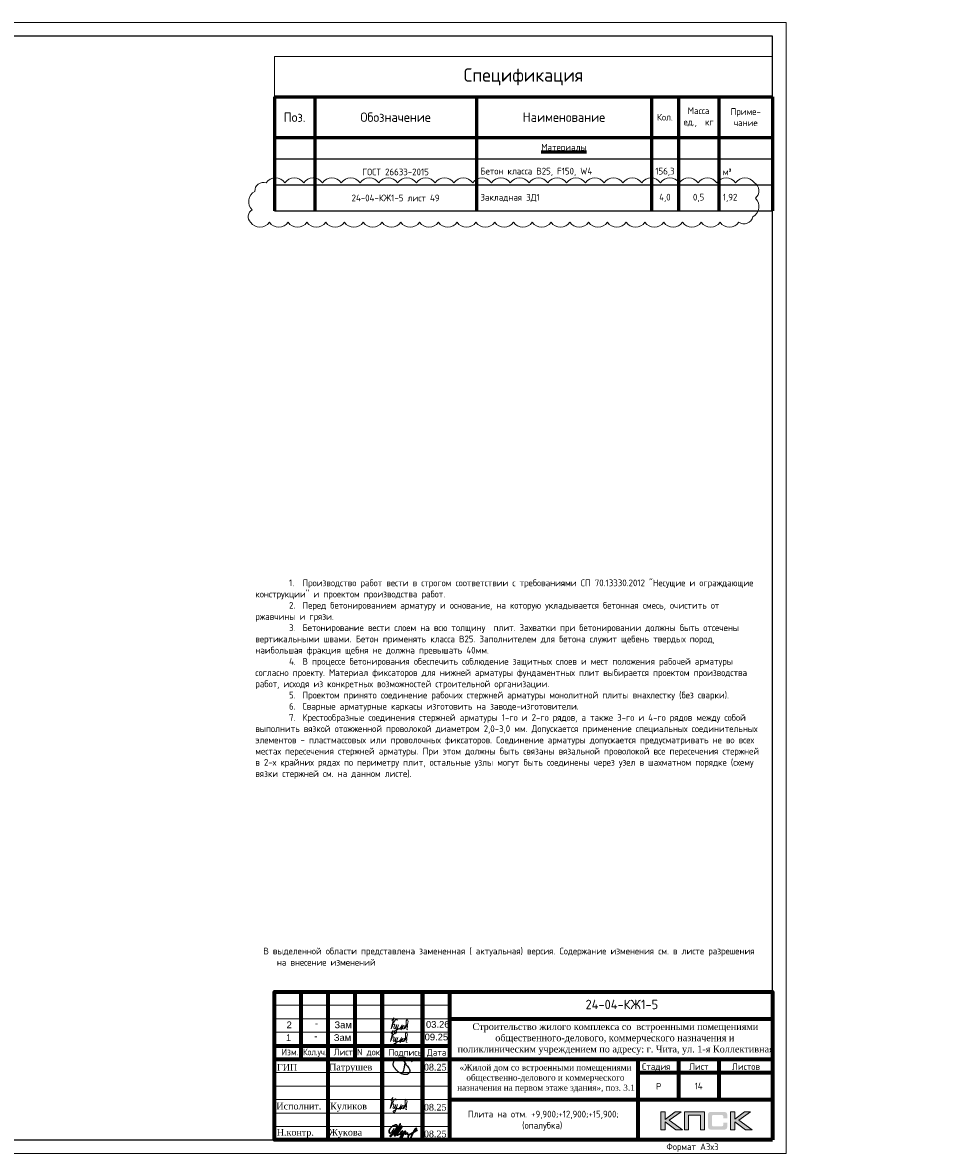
# Model space of a CAD drawing. Header units: millimetres. Extents: x -42044588 to 856694, y -806701 to 941911.
# Tile 968 of 1056: x -142447 to -107777, y -155306 to -113306. Entities that reach past the tile are written whole.
import ezdxf
from ezdxf.enums import TextEntityAlignment as Align

# ---------------------------------------------------------------- set-up
doc = ezdxf.new("R2010")
doc.units = ezdxf.units.MM
for name, color, linetype, lineweight in [('907Сл Осевые', 1, 'Continuous', 0), ('Выноски', 20, 'Continuous', 20), ('Каркасы ригель', 3, 'Continuous', 0), ('Основная 0.6', 142, 'Continuous', 60), ('РАЗМЕРЫ', 1, 'Continuous', 9), ('Рамка', 7, 'Continuous', 70), ('Текст', 7, 'Continuous', 25), ('ТОНКИЕ', 7, 'Continuous', 9)]:
    doc.layers.add(name, color=color, linetype=linetype, lineweight=lineweight)
for name, color, linetype in [('PDF7_Text', 7, 'Continuous'), ('PDF8_Text', 7, 'Continuous'), ('Рамка печать', 7, 'Continuous'), ('ТОЛСТЫЕ_ОСНОВНЫЕ', 6, 'Continuous')]:
    doc.layers.add(name, color=color, linetype=linetype)
doc.styles.add('GOST-2.304_Type-B', font='GOST_Common.ttf')
doc.styles.add('PDF Times New Roman', font='times.ttf')
doc.styles.get("Standard").update_dxf_attribs({"font": 'arial.ttf'})
doc.styles.add('style1', font='GOST_Common.ttf', dxfattribs={"height": 500})
doc.styles.add('ГОСТ', font='GOST_Common.ttf')

# ---------------------------------------------------------------- blocks, each defined once
blk = doc.blocks.new('*U6686')
at = {"layer": 'ТОЛСТЫЕ_ОСНОВНЫЕ', "color": 6}
blk.add_lwpolyline([(20, 5), (886, 5), (886, 415), (20, 415)], close=True, dxfattribs=at)
at = {"layer": 'ТОНКИЕ'}
blk.add_lwpolyline([(0, 0), (891, 0), (891, 420), (0, 420)], close=True, dxfattribs=at)
at = {"layer": 'Текст', "style": 'style1'}
blk.add_text('Формат А3х3', height=2.5, dxfattribs=at).set_placement((846.57, 1.2))
blk = doc.blocks.new('11')
at = {"layer": 'Выноски'}
for p, q in [((47962, 66737), (47989, 66781)), ((47989, 66781), (48016, 66806)), ((48016, 66806), (48038, 66823)), ((48038, 66823), (48060, 66786)), ((48060, 66786), (48058, 66769)), ((47885, 66608), (47944, 66700)), ((47944, 66700), (47962, 66737))]:
    blk.add_line(p, q, dxfattribs=at)
blk.add_lwpolyline([(47863, 66761), (47937, 66865), (47843, 66458), (47885, 66564), (47905, 66616), (47954, 66628), (47979, 66606), (47957, 66539), (47937, 66487), (47947, 66458), (47991, 66470), (48051, 66611), (48041, 66569), (48023, 66505), (48023, 66448), (48065, 66448), (48090, 66529), (48110, 66608), (48043, 66369), (47972, 66275), (47954, 66344), (47991, 66389), (48078, 66431), (48142, 66470), (48154, 66441), (48204, 66512), (48246, 66606), (48209, 66455), (48204, 66418), (48295, 66574), (48265, 66463), (48265, 66455), (48312, 66453), (48342, 66529), (48347, 66584), (48337, 66465), (48349, 66453), (48401, 66569), (48443, 66616), (48461, 66678), (48466, 66727), (48436, 66811), (48399, 66754), (48399, 66618), (48389, 66549), (48374, 66507), (48416, 66564), (48441, 66576), (48451, 66524), (48433, 66482), (48419, 66453), (48424, 66428), (48458, 66421)], dxfattribs=at)
blk = doc.blocks.new('яяя')
at = {"lineweight": 30}
for points in [[(345424, 110432), (345425, 110410), (345424, 110397), (345417, 110379), (345406, 110350), (345390, 110319), (345357, 110275), (345310, 110221), (345265, 110176), (345198, 110110), (345161, 110077), (345133, 110066), (345116, 110066), (345102, 110075), (345090, 110091), (345082, 110115), (345074, 110146), (345066, 110182), (345064, 110206), (345067, 110234), (345077, 110278), (345095, 110320), (345114, 110361), (345134, 110395), (345159, 110428), (345195, 110469), (345228, 110506), (345284, 110560), (345331, 110595), (345379, 110625), (345435, 110648), (345486, 110670), (345532, 110686), (345573, 110696), (345605, 110698), (345621, 110695), (345635, 110687), (345648, 110671), (345656, 110649), (345659, 110625), (345659, 110583), (345656, 110553), (345647, 110523), (345635, 110489), (345387, 110033), (345349, 109985), (345311, 109948), (345247, 109889), (345209, 109858), (345192, 109844), (345180, 109837), (345157, 109833), (345150, 109835), (345140, 109842), (345135, 109856), (345138, 109881), (345148, 109892), (345183, 109930), (345267, 110024), (345343, 110105), (345455, 110213), (345617, 110343), (345775, 110456), (345811, 110526), (345838, 110607), (345890, 110740), (345902, 110771), (345698, 110295), (345672, 110226), (345626, 110132), (345572, 110032), (345518, 109953), (345481, 109918), (345497, 110001), (345567, 110147), (345655, 110301), (345760, 110442)], [(345481, 109918), (345476, 109896), (345475, 109874), (345485, 109861), (345506, 109866), (345539, 109891), (345632, 109983), (345968, 110450), (346022, 110527), (346029, 110560), (346027, 110579), (346026, 110590), (346010, 110605), (345993, 110609), (345975, 110601), (345962, 110584), (345954, 110562), (345857, 110421), (345783, 110292), (345741, 110183), (345701, 110079), (345665, 109985), (345660, 109952), (345666, 109929), (345669, 109915), (345682, 109910), (345702, 109914), (345735, 109941), (345846, 110007), (346065, 110160), (346075, 110193), (346070, 110217), (346066, 110236), (346052, 110241), (346030, 110241), (346007, 110228), (345978, 110203), (345960, 110164), (345892, 110010), (345895, 109986), (345904, 109966), (345925, 109964), (345969, 109968), (346045, 110000), (346218, 110114), (346261, 110154), (346280, 110184), (346282, 110210), (346278, 110225), (346263, 110229), (346241, 110222), (346220, 110198), (346162, 110049), (345989, 109904), (345932, 109849), (345906, 109805), (345891, 109739), (345890, 109690), (345899, 109652), (345924, 109647), (345956, 109655), (345980, 109674), (346058, 109838), (346158, 110046), (346261, 110098), (346314, 110120), (346292, 110079), (346269, 110036), (346261, 110008), (346267, 109998), (346293, 109998), (346363, 110039), (346445, 110095), (346421, 110068), (346414, 110040), (346407, 110011), (346416, 109990), (346466, 109972), (346509, 109977), (346574, 109984), (347172, 110293)], [(346586, 109971), (346543, 109917), (346509, 109873), (346489, 109825), (346475, 109767), (346472, 109710), (346478, 109675), (346485, 109641), (346501, 109621), (346517, 109602), (346542, 109589), (346568, 109592), (346605, 109620), (346680, 109731), (346736, 109842), (346865, 110115), (346962, 110290), (346969, 110318), (346979, 110360), (347013, 110403), (347056, 110434), (347091, 110450), (347109, 110450), (347121, 110434), (347115, 110405), (347072, 110355), (347012, 110307), (346924, 110222)]]:
    blk.add_lwpolyline(points, dxfattribs=at)
blk = doc.blocks.new('Патрушев')
at = {"color": 5, "lineweight": 25}
blk.add_lwpolyline([(58.5, -35.1), (59.7, -32), (60.2, -29.8), (60.5, -28.8), (60.8, -27.6), (61.1, -26.3), (61.4, -24.7), (61.6, -23), (61.8, -21.6), (61.8, -20.5), (61.7, -19.5), (61.5, -18.6), (61.3, -17.9), (61, -17.3), (60.6, -16.9), (60.5, -16.7), (60.4, -16.6), (60.3, -16.5), (60, -16.4), (59.7, -16.4), (59.6, -16.4), (59.4, -16.5), (59.3, -16.7), (59.3, -17), (59.4, -17.1), (61.8, -21), (63.1, -22.9), (63.7, -23.6), (64.5, -24.6), (65.5, -25.9), (66.4, -27.1), (66.9, -27.7), (67.4, -28.4), (67.7, -28.9), (68, -29.5), (68.4, -30.4), (68.7, -31), (68.8, -31.7), (68.9, -32.2), (68.9, -32.7), (68.9, -33.3), (68.8, -33.8), (68.6, -34.6), (68.3, -35.2), (67.9, -35.7), (67.6, -36.2), (66.9, -36.8), (66.4, -37.1), (65.9, -37.5), (65.3, -37.9), (64.8, -38.1), (64.1, -38.3), (63.6, -38.4), (62.5, -38.5), (61.6, -38.5), (60.9, -38.4), (60.1, -38.3), (59.3, -38), (58.4, -37.7), (57.7, -37.5), (56.6, -37.3), (55.9, -36.9), (54.9, -36.3), (53.8, -35.7), (53.1, -35.2), (52.2, -34.7), (51.3, -34.1), (50.1, -33.3), (49.1, -32.3), (48, -31.1), (47.1, -29.9), (46.1, -28.7), (45.2, -27.6), (44.7, -26.5), (44.3, -25.1), (44, -24.3), (44, -23.3), (43.9, -22.5), (44, -21.5), (44.2, -20.6), (44.5, -20), (44.7, -19.1), (45, -18.2), (45.5, -17.4), (45.8, -16.9), (46.4, -16.1), (47, -15.5), (47.8, -14.8), (48.6, -14.3), (49.4, -13.8), (50.5, -13.3), (51.6, -12.9), (52.7, -12.5), (54.2, -12.1), (55.4, -11.9), (56.9, -11.8), (58.3, -11.8), (59.6, -11.9), (61, -12.1), (62.7, -12.4), (64.5, -12.9), (66.2, -13.6), (67.6, -14.3), (68.9, -15.1), (70, -16.3), (71.1, -17.5), (71.7, -18.3), (72.3, -19.3)], dxfattribs=at)
blk = doc.blocks.new('A$Cd09756da')
at = {"layer": 'Рамка печать', "lineweight": 20}
h = blk.add_hatch(color=0, dxfattribs=at)
h.paths.add_polyline_path([(-3400, 1040), (-3624, 1040), (-3991, 764), (-3991, 1040), (-4146, 1040), (-4146, 378), (-3991, 378), (-3991, 669), (-3594, 378), (-3346, 378), (-3840, 728)])
h.paths.add_polyline_path([(-3122, 915), (-2683, 915), (-2683, 378), (-2529, 378), (-2529, 1040), (-2693, 1040), (-3276, 1040), (-3276, 883), (-3276, 378), (-3122, 378)])
h.paths.add_polyline_path([(-1408, 1043), (-1563, 1043), (-1563, 380), (-1408, 380), (-1408, 672), (-1011, 380), (-763, 380), (-1257, 731), (-817, 1043), (-1041, 1043), (-1408, 767)])
blk.add_hatch(color=204, dxfattribs=at).paths.add_polyline_path([(-1693, 970), (-1695, 977), (-1697, 983), (-1701, 989), (-1704, 996), (-1708, 1000), (-1712, 1005), (-1716, 1010), (-1720, 1014), (-1725, 1017), (-1731, 1021), (-1737, 1025), (-1744, 1028), (-1750, 1030), (-1758, 1033), (-1765, 1035), (-1783, 1038), (-1802, 1041), (-1823, 1043), (-1846, 1043), (-2242, 1043), (-2265, 1043), (-2285, 1041), (-2305, 1038), (-2322, 1035), (-2330, 1032), (-2338, 1030), (-2344, 1028), (-2351, 1024), (-2357, 1021), (-2363, 1017), (-2368, 1014), (-2372, 1010), (-2376, 1005), (-2380, 1000), (-2384, 996), (-2387, 989), (-2390, 983), (-2393, 976), (-2396, 970), (-2398, 962), (-2401, 946), (-2404, 928), (-2406, 908), (-2406, 887), (-2406, 538), (-2406, 516), (-2404, 496), (-2401, 478), (-2398, 461), (-2396, 454), (-2393, 447), (-2390, 440), (-2387, 434), (-2384, 429), (-2380, 423), (-2376, 419), (-2372, 414), (-2368, 410), (-2362, 406), (-2357, 403), (-2351, 399), (-2344, 396), (-2337, 394), (-2330, 391), (-2322, 389), (-2305, 385), (-2285, 383), (-2264, 381), (-2242, 380), (-1846, 380), (-1823, 381), (-1802, 382), (-1783, 385), (-1766, 389), (-1758, 391), (-1750, 393), (-1744, 396), (-1737, 399), (-1731, 402), (-1725, 406), (-1720, 410), (-1716, 414), (-1712, 418), (-1708, 423), (-1704, 428), (-1701, 434), (-1697, 440), (-1695, 446), (-1693, 454), (-1690, 461), (-1686, 478), (-1684, 496), (-1682, 516), (-1682, 538), (-1682, 647), (-1836, 647), (-1836, 558), (-1836, 552), (-1837, 546), (-1838, 540), (-1840, 535), (-1842, 530), (-1844, 526), (-1846, 522), (-1850, 519), (-1853, 515), (-1857, 513), (-1862, 511), (-1867, 508), (-1872, 507), (-1878, 506), (-1884, 506), (-1890, 505), (-2209, 505), (-2214, 506), (-2219, 506), (-2223, 508), (-2227, 511), (-2231, 513), (-2235, 516), (-2238, 519), (-2241, 523), (-2244, 528), (-2246, 532), (-2248, 536), (-2249, 541), (-2251, 551), (-2252, 560), (-2252, 878), (-2252, 884), (-2251, 889), (-2250, 894), (-2248, 899), (-2247, 903), (-2245, 906), (-2242, 910), (-2240, 913), (-2236, 916), (-2233, 919), (-2229, 921), (-2225, 922), (-2220, 923), (-2215, 924), (-2210, 925), (-2204, 925), (-1890, 925), (-1884, 925), (-1878, 924), (-1872, 923), (-1868, 921), (-1863, 919), (-1858, 917), (-1854, 914), (-1851, 911), (-1847, 907), (-1844, 903), (-1842, 899), (-1840, 894), (-1838, 889), (-1837, 884), (-1836, 878), (-1836, 872), (-1836, 799), (-1682, 799), (-1682, 887), (-1682, 908), (-1684, 928), (-1686, 946), (-1690, 962)])
at = {"layer": 'Рамка', "color": 7}
for p, q in [((-17500, 3000), (-17500, 5500)), ((-15500, 3000), (-15500, 5500)), ((-12000, 4500), (0, 4500)), ((-18500, 3500), (-12000, 3500)), ((-18500, 3000), (0, 3000)), ((-3500, 3000), (-3500, 1500)), ((-2000, 3000), (-2000, 1500)), ((-5000, 2500), (0, 2500)), ((-5000, 2500), (0, 2500)), ((-12000, 1500), (0, 1500))]:
    blk.add_line(p, q, dxfattribs=at)
at = {"layer": 'Рамка'}
for p, q in [((-16500, 0), (-16500, 5500)), ((-14500, 0), (-14500, 5500)), ((-14500, 5500), (-14500, 0)), ((-13000, 5500), (-13000, 0)), ((-13000, 0), (-13000, 5500)), ((-12000, 5500), (-12000, 0)), ((-5000, 3000), (-5000, 0))]:
    blk.add_line(p, q, dxfattribs=at)
at = {"layer": 'Рамка', "color": 7, "lineweight": 15}
for p, q in [((-18500, 5000), (-12000, 5000)), ((-18500, 4500), (-12000, 4500)), ((-18500, 4000), (-12000, 4000)), ((-18500, 2500), (-12000, 2500)), ((-18500, 2000), (-12000, 2000)), ((-18500, 1500), (-12000, 1500)), ((-18500, 1000), (-12000, 1000)), ((-18500, 500), (-12000, 500))]:
    blk.add_line(p, q, dxfattribs=at)
at = {"layer": 'Рамка'}
blk.add_lwpolyline([(0, 0), (-18500, 0), (-18500, 5500), (0, 5500)], close=True, dxfattribs=at)
at = {"layer": 'Рамка печать', "color": 0, "lineweight": 20}
for points in [[(-4146, 378), (-4146, 1040), (-3991, 1040), (-3991, 764), (-3624, 1040), (-3400, 1040), (-3840, 728), (-3346, 378), (-3594, 378), (-3991, 669), (-3991, 378), (-4146, 378)], [(-3122, 378), (-3122, 915), (-2683, 915), (-2683, 378), (-2529, 378), (-2529, 1040), (-2693, 1040), (-3276, 1040), (-3276, 883), (-3276, 378), (-3122, 378)], [(-1563, 380), (-1563, 1043), (-1408, 1043), (-1408, 767), (-1041, 1043), (-817, 1043), (-1257, 731), (-763, 380), (-1011, 380), (-1408, 672), (-1408, 380), (-1563, 380)]]:
    blk.add_lwpolyline(points, close=True, dxfattribs=at)
at = {"color": 5, "xscale": 24.5, "yscale": 24.5, "zscale": 24.5}
blk.add_blockref('Патрушев', (-15162, 3369), dxfattribs=at)
at = {"color": 2, "lineweight": 60, "xscale": 0.5, "yscale": 0.5, "zscale": 0.5}
blk.add_blockref('яяя', (-186775, -54787), dxfattribs=at)
at = {"layer": 'Выноски', "color": 0}
blk.add_blockref('11', (-62040, -65293), dxfattribs=at)
at = {"layer": 'PDF7_Text', "char_height": 248, "attachment_point": 7, "style": 'PDF Times New Roman'}
for s, insert in [('Патрушев', (-16471, 2500)), ('08.25', (-12950, 2573)), ('08.25', (-12950, 1085)), ('08.25', (-12950, 93)), ('Жукова', (-16477, 79))]:
    blk.add_mtext(s, dxfattribs=dict(at, insert=insert))
at = {"layer": 'PDF7_Text', "insert": (-16432, 1050), "char_height": 247.95, "attachment_point": 7, "style": 'PDF Times New Roman'}
blk.add_mtext_dynamic_manual_height_columns('{\\C256;Куликов}', width=2000, gutter_width=1250, heights=[0], dxfattribs=at)
at = {"layer": 'PDF8_Text', "char_height": 248, "attachment_point": 7, "style": 'PDF Times New Roman'}
for s, insert in [('ГИП', (-18407, 2573)), ('Исполнит.', (-18427, 1127)), ('Н.контр.', (-18413, 79))]:
    blk.add_mtext(s, dxfattribs=dict(at, insert=insert))
at = {"layer": 'Текст', "color": 7, "style": 'ГОСТ'}
blk.add_text('24-04-КЖ1-5', height=350, dxfattribs=at).set_placement((-5599, 5031), align=Align.MIDDLE_CENTER)
for s, p in [('Изм.', (-18237, 3141)), ('Лист', (-16298, 3139)), ('N док.', (-15435, 3141)), ('Подпись', (-14257, 3127)), ('Дата', (-12835, 3127)), ('Стадия', (-4850, 2600)), ('Лист', (-3100, 2600)), ('Листов', (-1508, 2600)), ('Р', (-4328, 1863))]:
    blk.add_text(s, height=250, dxfattribs=at).set_placement(p)
at = {"layer": 'Текст', "color": 7, "style": 'ГОСТ', "width": 0.9}
blk.add_text('Кол.уч.', height=250, dxfattribs=at).set_placement((-17435, 3143))
at = {"layer": 'Текст', "color": 7, "attachment_point": 1, "style": 'ГОСТ'}
for s, width, heights, insert, char_height in [('\\pi594.35517;{\\fTimes New Roman|b0|i0|c204|p18;\\C256;Строительство жилого комплекса со  встроенными помещениями \\P\\pi1441.86779;общественного-делового, коммерческого назначения и \\P\\pi41.3631;поликлиническим учреждением по адресу: г. Чита, ул. 1-я Коллективная}', 11543.07, [0], (-11741, 4333), 250), ('\\pi389.01406;{\\fTimes New Roman|b0|i0|c204|p18;\\C256;«Жилой дом со встроенными помещениями \\P\\pi641.91601;общественно-делового и коммерческого \\P\\pi302.06381;назначения на первом этаже здания», поз. 3.1\\P}', 7000, [1500], (-12014, 2803), 225)]:
    blk.add_mtext_dynamic_manual_height_columns(s, width=width, gutter_width=12.5, heights=heights, dxfattribs=dict(at, insert=insert, char_height=char_height))
blk = doc.blocks.new('*T520')
at = {"layer": 'Каркасы ригель', "color": 0, "linetype": 'ByBlock', "lineweight": -2, "transparency": 16777216}
for p, q in [((0, 0), (1500, 0)), ((0, -1000), (1500, -1000))]:
    blk.add_line(p, q, dxfattribs=at)
at = {"layer": 'Каркасы ригель', "color": 0, "linetype": 'ByBlock', "lineweight": 50, "transparency": 16777216}
for p, q in [((0, 0), (0, -1000)), ((1500, 0), (1500, -1000))]:
    blk.add_line(p, q, dxfattribs=at)
at = {"layer": 'Каркасы ригель', "color": 0, "linetype": 'Continuous', "lineweight": 0, "transparency": 16777216, "insert": (750, -500), "char_height": 250, "width": 1000, "attachment_point": 5, "style": 'ГОСТ'}
blk.add_mtext('14', dxfattribs=at)
blk = doc.blocks.new('*T521')
at = {"layer": 'DEFPOINTS', "color": 8, "linetype": 'ByBlock', "lineweight": 0, "transparency": 16777216}
for p, q in [((0, 0), (18500, 0)), ((0, 0), (0, -1500)), ((18500, 0), (18500, -1500))]:
    blk.add_line(p, q, dxfattribs=at)
at = {"layer": 'Основная 0.6', "color": 0, "linetype": 'Continuous', "lineweight": 60, "transparency": 16777216}
for p, q in [((0, -1500), (15000, -1500)), ((0, -1500), (0, -5733)), ((1500, -1500), (1500, -5733)), ((7500, -1500), (7500, -5733)), ((14000, -1500), (14000, -5733)), ((15000, -1500), (15000, -5733)), ((16500, -1500), (16500, -5733)), ((18500, -1500), (18500, -5733)), ((0, -3000), (15000, -3000))]:
    blk.add_line(p, q, dxfattribs=at)
at = {"layer": 'Основная 0.6', "color": 0, "linetype": 'Continuous', "transparency": 16777216}
for p, q in [((15000, -1500), (18500, -1500)), ((15000, -3000), (18500, -3000))]:
    blk.add_line(p, q, dxfattribs=at)
at = {"layer": 'Основная 0.6', "color": 0, "linetype": 'Continuous', "lineweight": -2, "transparency": 16777216}
for p, q in [((0, -3800), (1500, -3800)), ((14000, -3800), (18500, -3800)), ((0, -4767), (1500, -4767)), ((14000, -4767), (18500, -4767)), ((0, -5733), (1500, -5733)), ((14000, -5733), (18500, -5733))]:
    blk.add_line(p, q, dxfattribs=at)
at = {"layer": 'Основная 0.6', "color": 0, "lineweight": -2, "transparency": 16777216}
for p, q in [((1500, -3800), (14000, -3800)), ((1500, -4767), (14000, -4767)), ((1500, -5733), (14000, -5733))]:
    blk.add_line(p, q, dxfattribs=at)
at = {"layer": 'Основная 0.6', "color": 0, "transparency": 16777216, "style": 'GOST-2.304_Type-B'}
for s, insert, char_height, width, attachment_point in [('Спецификация', (9250, -750), 500, 18200, 5), ('Поз.', (750, -2250), 350, 1200, 5), ('Обозначение', (4500, -2250), 350, 5700, 5), ('Наименование', (10750, -2250), 350, 6200, 5), ('Кол.', (14500, -2250), 250, 700, 5), ('Масса\\Pед.,  кг', (15750, -2250), 250, 1200, 5), ('Приме-\\Pчание', (17500, -2250), 250, 1700, 5), ('{\\LМатериалы}', (10750, -3400), 250, 6200, 5), ('ГОСТ 26633-2015', (4500, -4283), 250, 5700, 5), ('Бетон класса В25, F150, W4', (7650, -4283), 250, 6200, 4), ('156,3', (14500, -4283), 250, 700, 5), ('м³', (16650, -4283), 250, 1700, 4), ('24-04-КЖ1-5 лист 49', (4500, -5250), 250, 5700, 5), ('Закладная ЗД1', (7650, -5250), 250, 6200, 4), ('4,0', (14500, -5250), 250, 700, 5), ('0,5', (15750, -5250), 250, 1200, 5), ('1,92', (16650, -5250), 250, 1700, 4)]:
    blk.add_mtext(s, dxfattribs=dict(at, insert=insert, char_height=char_height, width=width, attachment_point=attachment_point))

msp = doc.modelspace()

# ---------------------------------------------------------------- linework, layer by layer
at = {"layer": '907Сл Осевые', "color": 240, "true_color": 0xed1f24}
msp.add_lwpolyline([(-133982.922, -120723.837, 0.52056705), (-133285.684, -120723.837, 0.52056705), (-132588.446, -120723.837, 0.52056705), (-131891.208, -120723.837, 0.52056705), (-131193.97, -120723.837, 0.52056705), (-130496.733, -120723.837, 0.52056705), (-129799.495, -120723.837, 0.52056705), (-129102.257, -120723.837, 0.52056705), (-128405.019, -120723.837, 0.52056705), (-127707.781, -120723.837, 0.52056705), (-127010.543, -120723.837, 0.52056705), (-126313.305, -120723.837, 0.52056705), (-125616.067, -120723.837, 0.52056705), (-124918.829, -120723.837, 0.52056705), (-124221.591, -120723.837, 0.52056705), (-123524.353, -120723.837, 0.52056705), (-122827.116, -120723.837, 0.52056705), (-122129.878, -120723.837, 0.52056705), (-121432.64, -120723.837, 0.52056705), (-120735.402, -120723.837, 0.52056705), (-120038.164, -120723.837, 0.52056705), (-119340.926, -120723.837, 0.52056705), (-118643.688, -120723.837, 0.52056705), (-117946.45, -120723.837, 0.52056705), (-117249.212, -120723.837, 0.52056705), (-116551.974, -120723.837, 0.52056705), (-115854.736, -120723.837, 0.52056705), (-115335.13, -120520.088, 0.52056705), (-115240.079, -119829.359, 0.52056705), (-115277.89, -119254.46, 0.52056705), (-115975.127, -119254.46, 0.52056705), (-116672.365, -119254.46, 0.52056705), (-117369.603, -119254.46, 0.52056705), (-118066.841, -119254.46, 0.52056705), (-118764.079, -119254.46, 0.52056705), (-119461.317, -119254.46, 0.52056705), (-120158.555, -119254.46, 0.52056705), (-120855.793, -119254.46, 0.52056705), (-121553.031, -119254.46, 0.52056705), (-122250.269, -119254.46, 0.52056705), (-122947.507, -119254.46, 0.52056705), (-123644.744, -119254.46, 0.52056705), (-124341.982, -119254.46, 0.52056705), (-125039.22, -119254.46, 0.52056705), (-125736.458, -119254.46, 0.52056705), (-126433.696, -119254.46, 0.52056705), (-127130.934, -119254.46, 0.52056705), (-127828.172, -119254.46, 0.52056705), (-128525.41, -119254.46, 0.52056705), (-129222.648, -119254.46, 0.52056705), (-129919.886, -119254.46, 0.52056705), (-130617.124, -119254.46, 0.52056705), (-131314.361, -119254.46, 0.52056705), (-132011.599, -119254.46, 0.52056705), (-132708.837, -119254.46, 0.52056705), (-133406.075, -119254.46, 0.52056705), (-133824.7, -119574.039, 0.52056705), (-133919.75, -120264.767, 0.52056705)], format="xyb", close=True, dxfattribs=at)

# ---------------------------------------------------------------- block references
at = {"xscale": 100, "yscale": 100, "zscale": 100}
msp.add_blockref('*U6686', (-203199.263, -155306.226), dxfattribs=at)
for name, p in [('*T521', (-133099.263, -114568.825)), ('*T520', (-118099.263, -152306.226))]:
    msp.add_blockref(name, p)
at = {"lineweight": 50, "ltscale": 100}
msp.add_blockref('A$Cd09756da', (-114599.263, -154806.226), dxfattribs=at)
at = {"layer": 'Выноски', "color": 0}
for p in [(-176603.788, -217135.094), (-176627.467, -217608.975)]:
    msp.add_blockref('11', p, dxfattribs=at)

# ---------------------------------------------------------------- texts
at = {"ltscale": 100, "insert": (-133805.873, -133990.634), "char_height": 250, "attachment_point": 1, "style": 'ГОСТ'}
msp.add_mtext_dynamic_manual_height_columns('\\pi1250,t1750;1.^IПроизводство работ вести в строгом соответствии с требованиями СП 70.13330.2012 "Несущие и ограждающие конструкции" и проектом производства работ.{\\H1.83333x; }\\P2.^IПеред бетонированием арматуру и основание, на которую укладывается бетонная смесь, очистить от {\\H1.55556x; }ржавчины и грязи. {\\H1.64815x; }\\P3.^IБетонирование вести слоем на всю толщину  плит. Захватки при бетонировании должны быть отсечены {\\H1.61728x; }вертикальными швами. Бетон применять класса В25. Заполнителем для бетона служит щебень твердых пород, {\\H1.62757x; }наибольшая фракция щебня не должна превышать 40мм.{\\H1.62414x; }\\P4.^IВ процессе бетонирования обеспечить соблюдение защитных слоев и мест положения рабочей арматуры {\\H1.62529x; }согласно проекту. Материал фиксаторов для нижней арматуры фундаментных плит выбирается проектом производства {\\H1.6249x; }работ, исходя из конкретных возможностей строительной организации.{\\H1.62503x; }\\P5.^IПроектом принято соединение рабочих стержней арматуры монолитной плиты внахлестку (без сварки). {\\H1.72499x; }\\P6.^IСварные арматурные каркасы изготовить на заводе-изготовители. {\\H1.67917x; }\\P7.^IКрестообразные соединения стержней арматуры 1-го и 2-го рядов, а также 3-го и 4-го рядов между собой {\\H1.60694x; }выполнить вязкой отожженной проволокой диаметром 2,0-3,0 мм. Допускается применение специальных соединительных {\\H1.63102x; }элементов - пластмассовых или проволочных фиксаторов. Соединение арматуры допускается предусматривать не во всех {\\H1.62299x; }местах пересечения стержней арматуры. При этом должны быть связаны вязальной проволокой все пересечения стержней {\\H1.62567x; }в 2-х крайних рядах по периметру плит, остальные узлы могут быть соединены через узел в шахматном порядке (схему {\\H1.72478x; }вязки стержней см. на данном листе).{\\H1.77924x; }', width=18954.38214, gutter_width=12.5, heights=[0], dxfattribs=at)
at = {"layer": 'Выноски', "color": 240, "true_color": 0xed1f24, "insert": (-133506.987, -147666.657), "char_height": 250, "width": 18219.65973, "attachment_point": 1, "style": 'ГОСТ'}
msp.add_mtext('\\pi-500,l500;В выделенной области представлена замененная ( актуальная) версия. Содержание изменения см. в листе разрешения на внесение изменений{\\H1.025x; }', dxfattribs=at)
at = {"layer": 'РАЗМЕРЫ', "color": 7, "char_height": 250, "width": 725.00853, "attachment_point": 1}
for s, insert in [('2', (-132645.587, -150406.501)), ('-', (-131598.058, -150348.109)), ('Зам', (-130869.137, -150406.501)), ('03.26', (-127471.057, -150390.367)), ('1', (-132669.266, -150880.382)), ('-', (-131621.736, -150821.99)), ('Зам', (-130892.816, -150880.382)), ('09.25', (-127521.187, -150859.982))]:
    msp.add_mtext(s, dxfattribs=dict(at, insert=insert))
at = {"layer": 'Текст', "color": 7, "insert": (-126599.263, -153306.226), "char_height": 250, "attachment_point": 1, "style": 'ГОСТ'}
msp.add_mtext_dynamic_manual_height_columns('\\pi3500;\\P\\pi684.09091;Плита на отм. +9,900;+12,900;+15,900; \\P\\pi2700;(опалубка)', width=7000, gutter_width=12.5, heights=[1500], dxfattribs=at)

doc.saveas('drawing.dxf')
